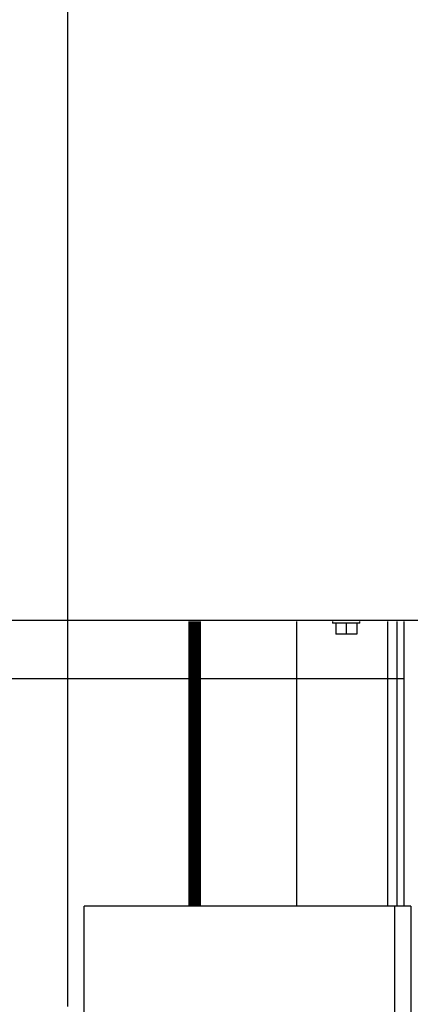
# Model space of a CAD drawing. Header units: inches. Extents: x 170 to 312, y 215 to 248.
# Tile 333 of 387: x 279.978 to 280.409, y 223.606 to 224.682. Entities that reach past the tile are written whole.
import ezdxf

# ---------------------------------------------------------------- set-up
doc = ezdxf.new("R2010")
doc.units = ezdxf.units.IN
doc.header["$LTSCALE"] = 0.25
doc.header["$MEASUREMENT"] = 0
doc.layers.add('ANNOTATIONS', color=1, linetype='Continuous')
doc.layers.add('STANDARD MOTOR RH', color=7, linetype='Continuous')
doc.styles.add('ARIAL', font='arial.ttf', dxfattribs={"height": 0.09375})
doc.dimstyles.new('STANDARD$0', dxfattribs={"dimtxt": 0.09375, "dimasz": 0.09375, "dimexe": 0.03125, "dimexo": 0.046875, "dimgap": 0.09, "dimtad": 0, "dimtih": 1, "dimtoh": 1, "dimdec": 4, "dimzin": 0, "dimdsep": 46, "dimtxsty": 'ARIAL', "dimcen": 0.09, "dimadec": 0, "dimazin": 0, "dimtfac": 1, "dimtdec": 4, "dimtofl": 0, "dimtmove": 0, "dimatfit": 1, "dimfxl": 1, "dimtolj": 1, "dimtzin": 0, "dimarcsym": 0})

# ---------------------------------------------------------------- blocks, each defined once
blk = doc.blocks.new('*D125')
at = {"layer": 'ANNOTATIONS', "color": 0, "lineweight": -2, "transparency": 16777216}
for p, q in [((280.0303, 223.6042), (280.0303, 225.2025)), ((281.1155, 224.4636), (281.1155, 225.2025)), ((280.1241, 225.1712), (280.2878, 225.1712)), ((281.0218, 225.1712), (280.858, 225.1712))]:
    blk.add_line(p, q, dxfattribs=at)
at = {"layer": 'ANNOTATIONS', "color": 0, "transparency": 16777216}
for points in [[(280.1241, 225.1869), (280.1241, 225.1556), (280.0303, 225.1712)], [(281.0218, 225.1869), (281.0218, 225.1556), (281.1155, 225.1712)]]:
    blk.add_solid(points, dxfattribs=at)
at = {"layer": 'defpoints', "color": 0, "transparency": 16777216}
for p in [(280.0303, 225.1712), (281.1155, 224.4167), (280.0303, 223.5573)]:
    blk.add_point(p, dxfattribs=at)
at = {"layer": 'ANNOTATIONS', "color": 0, "transparency": 16777216, "insert": (280.5729, 225.1712), "char_height": 0.09375, "attachment_point": 5, "style": 'ARIAL'}
blk.add_mtext('\\A1;17 3/8"', dxfattribs=at)
blk = doc.blocks.new('*D126')
at = {"layer": 'ANNOTATIONS', "color": 0, "lineweight": -2, "transparency": 16777216}
for p, q in [((280.0303, 223.6042), (280.0303, 225.5542)), ((281.2303, 224.9939), (281.2303, 225.5542)), ((280.1241, 225.5229), (280.4492, 225.5229)), ((281.1365, 225.5229), (280.8114, 225.5229))]:
    blk.add_line(p, q, dxfattribs=at)
at = {"layer": 'ANNOTATIONS', "color": 0, "transparency": 16777216}
for points in [[(280.1241, 225.5385), (280.1241, 225.5073), (280.0303, 225.5229)], [(281.1365, 225.5385), (281.1365, 225.5073), (281.2303, 225.5229)]]:
    blk.add_solid(points, dxfattribs=at)
at = {"layer": 'defpoints', "color": 0, "transparency": 16777216}
for p in [(280.0303, 225.5229), (281.2303, 224.9471), (280.0303, 223.5573)]:
    blk.add_point(p, dxfattribs=at)
at = {"layer": 'ANNOTATIONS', "color": 0, "transparency": 16777216, "insert": (280.6303, 225.5229), "char_height": 0.09375, "attachment_point": 5, "style": 'ARIAL'}
blk.add_mtext('\\A1;20"', dxfattribs=at)

msp = doc.modelspace()

# ---------------------------------------------------------------- linework, layer by layer
at = {"layer": 'STANDARD MOTOR RH'}
for p, q in [((274.64713, 224.02608), (280.41275, 224.02608)), ((280.16276, 223.71358), (280.16276, 224.0246)), ((280.16284, 224.0246), (280.16284, 223.71358)), ((280.16401, 223.71358), (280.16401, 224.0246)), ((280.16408, 224.0246), (280.16408, 223.71358)), ((280.16524, 223.71358), (280.16524, 224.0246)), ((280.16531, 224.0246), (280.16531, 223.71358)), ((280.16646, 223.71358), (280.16646, 224.0246)), ((280.16654, 224.0246), (280.16654, 223.71358)), ((280.16768, 223.71358), (280.16768, 224.0246)), ((280.16776, 224.0246), (280.16776, 223.71358)), ((280.16889, 224.0246), (280.16889, 223.71358)), ((280.16933, 223.71358), (280.16933, 224.0246)), ((280.16971, 223.71358), (280.16971, 224.0246)), ((280.16979, 224.0246), (280.16979, 223.71358)), ((280.17093, 223.71358), (280.17093, 224.0246)), ((280.17101, 224.0246), (280.17101, 223.71358)), ((280.17216, 223.71358), (280.17216, 224.0246)), ((280.17223, 224.0246), (280.17223, 223.71358)), ((280.17339, 223.71358), (280.17339, 224.0246)), ((280.17347, 224.0246), (280.17347, 223.71358)), ((280.17463, 223.71358), (280.17463, 224.0246)), ((280.17471, 224.0246), (280.17471, 223.71358)), ((280.28031, 224.0246), (280.28031, 223.71358)), ((280.31963, 224.0246), (280.31963, 224.02273)), ((280.34963, 224.02273), (280.31963, 224.02273)), ((280.32316, 224.02273), (280.32316, 224.01085)), ((280.33463, 224.02273), (280.33463, 224.01085)), ((280.34609, 224.02273), (280.34609, 224.01085)), ((280.34963, 224.02273), (280.34963, 224.0246)), ((280.38, 223.71358), (280.38, 224.0246)), ((280.39044, 223.71358), (280.39044, 224.0246)), ((280.39788, 223.71358), (280.39788, 224.0246)), ((280.34609, 224.01085), (280.32316, 224.01085)), ((280.39788, 223.9621), (274.65525, 223.9621)), ((280.40531, 223.71358), (280.04819, 223.71358)), ((280.04819, 220.43108), (280.04819, 223.71358)), ((280.38744, 223.71358), (280.38744, 220.43108)), ((280.40531, 223.71358), (280.40531, 220.43108))]:
    msp.add_line(p, q, dxfattribs=at)

# ---------------------------------------------------------------- dimensions: what is measured, and where the dimension line sits
at = {"layer": 'ANNOTATIONS'}
for base, p1, text, picture, middle in [((280.03031, 225.52292), (281.23025, 224.94706), '20"', '*D126', (280.63028, 225.52292)), ((280.03031, 225.17124), (281.1155, 224.4167), '17 3/8"', '*D125', (280.57291, 225.17124))]:
    dim = msp.add_linear_dim(base=base, p1=p1, p2=(280.03031, 223.55733), text=text, dimstyle='STANDARD$0', dxfattribs=at)
    dim.commit()
    dim.dimension.update_dxf_attribs({"geometry": picture, "text_midpoint": middle, "dimtype": 160})

doc.saveas('drawing.dxf')
